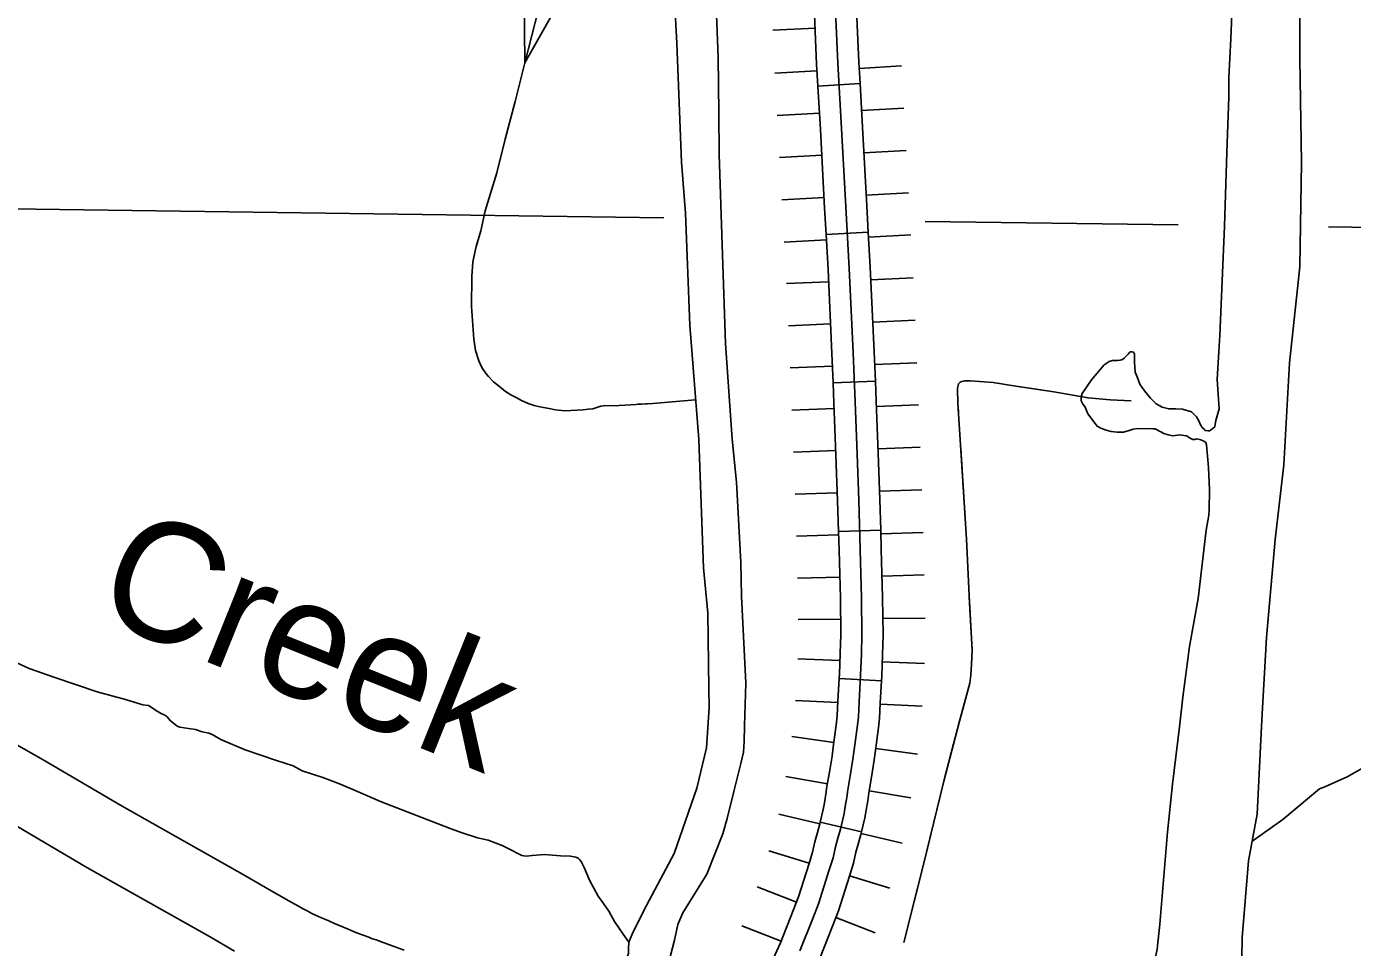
# Model space of a CAD drawing. Extents: x 1720274 to 1751788, y 372074 to 391887.
# Drawn here: x 1733458 to 1734202, y 377486 to 378002 of the extents above; entities that cross this region are included whole.
import ezdxf

# ---------------------------------------------------------------- set-up
doc = ezdxf.new("R2010")
doc.units = 0
for name, color, linetype in [('Level 10', 7, 'Continuous'), ('Level 29', 7, 'Continuous'), ('Level 32', 7, 'Continuous'), ('Level 35', 7, 'Continuous'), ('Level 43', 7, 'Continuous'), ('Level 5', 7, 'Continuous')]:
    doc.layers.add(name, color=color, linetype=linetype)

msp = doc.modelspace()

# ---------------------------------------------------------------- linework, layer by layer
at = {"layer": 'Level 10'}
for points in [[(1733669.86, 377484.38), (1733663.83, 377486.55), (1733656.71, 377489.16), (1733654.15, 377490.04), (1733651.63, 377490.92), (1733650.05, 377491.52), (1733643.72, 377493.89), (1733641.54, 377494.81), (1733638.53, 377496), (1733630.85, 377499.27), (1733627.61, 377500.72), (1733623.53, 377502.46), (1733620.18, 377503.98), (1733618.11, 377504.93), (1733615.47, 377506.35), (1733613.31, 377507.44), (1733611.56, 377508.38), (1733609.29, 377509.75), (1733606.23, 377511.47), (1733602.56, 377513.46), (1733594.36, 377518.05), (1733580.56, 377526.14), (1733511.77, 377564.94), (1733467.5, 377590.98), (1733379.4, 377640.98)], [(1733447.74, 377556.77), (1733492.06, 377530.71), (1733560.86, 377491.9), (1733574.73, 377483.77)]]:
    msp.add_lwpolyline(points, dxfattribs=at)
at = {"layer": 'Level 29'}
for p, q in [((1733900.26, 378000.93), (1733876.58, 377999.91)), ((1733901.35, 377977.09), (1733877.68, 377975.73)), ((1733948.67, 377979.81), (1733925.01, 377978.45)), ((1733902.71, 377953.43), (1733879.04, 377952.07)), ((1733902.71, 377953.43), (1733879.04, 377952.07)), ((1733950.03, 377956.15), (1733926.37, 377954.79)), ((1733950.03, 377956.15), (1733926.37, 377954.79)), ((1733904.02, 377929.8), (1733880.35, 377928.52)), ((1733951.35, 377932.37), (1733927.68, 377931.09)), ((1733905.3, 377906.14), (1733881.64, 377904.85)), ((1733952.63, 377908.71), (1733928.97, 377907.42)), ((1733953.96, 377885.13), (1733930.3, 377883.79)), ((1733953.96, 377885.13), (1733930.3, 377883.79)), ((1733906.63, 377882.45), (1733882.97, 377881.1)), ((1733906.63, 377882.45), (1733882.97, 377881.1)), ((1733955.25, 377861.09), (1733931.57, 377860)), ((1733907.9, 377858.91), (1733884.22, 377857.82)), ((1733908.99, 377835.23), (1733885.31, 377834.14)), ((1733956.34, 377837.41), (1733932.66, 377836.32)), ((1733910.03, 377811.63), (1733886.34, 377810.7)), ((1733910.03, 377811.63), (1733886.34, 377810.7)), ((1733957.39, 377813.5), (1733933.71, 377812.57)), ((1733957.39, 377813.5), (1733933.71, 377812.57)), ((1733910.96, 377787.95), (1733887.28, 377787.01)), ((1733958.32, 377789.83), (1733934.64, 377788.89)), ((1733959.26, 377766.15), (1733935.58, 377765.21)), ((1733911.9, 377764.27), (1733888.22, 377763.33)), ((1733960.14, 377742.35), (1733936.45, 377741.49)), ((1733960.14, 377742.35), (1733936.45, 377741.49)), ((1733912.77, 377740.62), (1733889.08, 377739.76)), ((1733912.77, 377740.62), (1733889.08, 377739.76)), ((1733913.48, 377717.02), (1733889.79, 377716.34)), ((1733960.86, 377718.39), (1733937.17, 377717.7)), ((1733914.13, 377693.36), (1733890.44, 377692.72)), ((1733961.52, 377694.62), (1733937.83, 377693.99)), ((1733914.57, 377669.85), (1733890.88, 377669.6)), ((1733914.57, 377669.85), (1733890.88, 377669.6)), ((1733961.97, 377670.35), (1733938.27, 377670.1)), ((1733961.97, 377670.35), (1733938.27, 377670.1)), ((1733914.24, 377646.72), (1733890.56, 377647.59)), ((1733961.61, 377644.98), (1733937.92, 377645.85)), ((1733913.05, 377623.13), (1733889.38, 377624.16)), ((1733960.41, 377621.07), (1733936.73, 377622.1)), ((1733910.79, 377600.7), (1733887.32, 377603.98)), ((1733910.79, 377600.7), (1733887.32, 377603.98)), ((1733957.74, 377594.13), (1733934.26, 377597.42)), ((1733957.74, 377594.13), (1733934.26, 377597.42)), ((1733907.25, 377577.61), (1733883.88, 377581.56)), ((1733953.98, 377569.7), (1733930.61, 377573.66)), ((1733903, 377555.07), (1733879.93, 377560.5)), ((1733949.14, 377544.23), (1733926.07, 377549.65)), ((1733896.99, 377533), (1733874.34, 377539.98)), ((1733896.99, 377533), (1733874.34, 377539.98)), ((1733889.9, 377511.28), (1733867.81, 377519.88)), ((1733942.28, 377519.03), (1733919.64, 377526.02)), ((1733942.28, 377519.03), (1733919.64, 377526.02)), ((1733881.22, 377489.31), (1733859.19, 377498.04)), ((1733934.07, 377494.1), (1733911.99, 377502.69))]:
    msp.add_line(p, q, dxfattribs=at)
msp.add_lwpolyline([(1733891.81, 377483.85), (1733899.05, 377502.13), (1733902.24, 377510.32), (1733908.26, 377529.33), (1733910.36, 377536.15), (1733911.66, 377542.17), (1733913.04, 377547.02), (1733914.49, 377552.17), (1733916.52, 377560.81), (1733917.17, 377564.79), (1733918.11, 377569.94), (1733918.69, 377574.22), (1733920.21, 377583.22), (1733921.52, 377591.27), (1733922.17, 377596.49), (1733924.13, 377610.49), (1733924.56, 377614.99), (1733924.92, 377623.33), (1733925.79, 377638.41), (1733926.23, 377650.24), (1733926.52, 377661.11), (1733926.3, 377681.71), (1733925.58, 377708.77), (1733924.78, 377736.47), (1733923.84, 377762.29), (1733922.68, 377791.52), (1733921.59, 377819.16), (1733919.42, 377866.37), (1733917.46, 377900.83), (1733915.07, 377944.85), (1733912.97, 377981.41), (1733911.16, 378023.26)], dxfattribs=at)
at = {"layer": 'Level 32'}
for p, q in [((1733925.5, 377969.93), (1733901.83, 377968.57)), ((1733930.13, 377886.63), (1733906.47, 377885.28)), ((1733934.08, 377803.09), (1733910.4, 377802.16)), ((1733937.12, 377719.6), (1733913.43, 377718.92)), ((1733937.48, 377635.18), (1733913.82, 377636.55)), ((1733926.28, 377550.57), (1733903.21, 377556))]:
    msp.add_line(p, q, dxfattribs=at)
for points in [[(1733901.84, 377968.57), (1733901.13, 377980.81), (1733899.32, 378022.66), (1733897.62, 378051.88)], [(1733925.5, 377969.93), (1733924.8, 377982), (1733922.99, 378023.86), (1733921.28, 378053.26)], [(1733891.81, 377483.85), (1733899.05, 377502.13), (1733902.24, 377510.32), (1733908.26, 377529.33), (1733910.36, 377536.15), (1733911.66, 377542.17), (1733913.04, 377547.02), (1733914.49, 377552.17), (1733916.52, 377560.81), (1733917.17, 377564.79), (1733918.11, 377569.94), (1733918.69, 377574.22), (1733920.21, 377583.22), (1733921.52, 377591.27), (1733922.17, 377596.49), (1733924.13, 377610.49), (1733924.56, 377614.99), (1733924.92, 377623.33), (1733925.79, 377638.41), (1733926.23, 377650.24), (1733926.52, 377661.11), (1733926.3, 377681.71), (1733925.58, 377708.77), (1733924.78, 377736.47), (1733923.84, 377762.29), (1733922.68, 377791.52), (1733921.59, 377819.16), (1733919.42, 377866.37), (1733917.46, 377900.83), (1733915.07, 377944.85), (1733912.97, 377981.41), (1733911.16, 378023.26)], [(1733906.47, 377885.28), (1733905.63, 377900.17), (1733903.24, 377944.19), (1733901.84, 377968.57)], [(1733930.13, 377886.63), (1733929.29, 377901.48), (1733926.9, 377945.51), (1733925.5, 377969.93)], [(1733910.4, 377802.16), (1733909.75, 377818.65), (1733907.58, 377865.77), (1733906.47, 377885.28)], [(1733934.08, 377803.09), (1733933.43, 377819.66), (1733931.25, 377866.98), (1733930.13, 377886.63)], [(1733913.43, 377718.92), (1733912.93, 377736.09), (1733911.99, 377761.84), (1733910.84, 377791.06), (1733910.4, 377802.16)], [(1733937.12, 377719.6), (1733936.62, 377736.86), (1733935.68, 377762.75), (1733934.52, 377791.99), (1733934.08, 377803.09)], [(1733913.82, 377636.55), (1733913.95, 377638.97), (1733914.38, 377650.61), (1733914.67, 377661.21), (1733914.45, 377681.49), (1733913.73, 377708.44), (1733913.43, 377718.92)], [(1733937.48, 377635.18), (1733937.63, 377637.85), (1733938.07, 377649.86), (1733938.37, 377661.02), (1733938.15, 377681.93), (1733937.42, 377709.1), (1733937.12, 377719.6)], [(1733903.21, 377556), (1733904.89, 377563.12), (1733905.49, 377566.82), (1733906.41, 377571.81), (1733906.97, 377576.01), (1733908.52, 377585.15), (1733909.78, 377592.95), (1733910.42, 377598.04), (1733912.35, 377611.88), (1733912.74, 377615.81), (1733913.09, 377623.92), (1733913.82, 377636.55)], [(1733926.28, 377550.57), (1733928.15, 377558.49), (1733928.85, 377562.77), (1733929.82, 377568.08), (1733930.41, 377572.44), (1733931.9, 377581.28), (1733933.25, 377589.59), (1733933.92, 377594.94), (1733935.9, 377609.1), (1733936.39, 377614.16), (1733936.76, 377622.73), (1733937.48, 377635.18)], [(1733876.81, 377479.42), (1733880.89, 377488.47), (1733888.02, 377506.46), (1733891.06, 377514.26), (1733896.95, 377532.86), (1733898.88, 377539.15), (1733900.16, 377545.04), (1733901.63, 377550.25), (1733903.01, 377555.14), (1733903.21, 377556)], [(1733898.42, 377469.68), (1733902.72, 377479.23), (1733910.08, 377497.8), (1733913.42, 377506.38), (1733919.57, 377525.79), (1733921.83, 377533.14), (1733923.16, 377539.29), (1733924.44, 377543.8), (1733925.96, 377549.21), (1733926.28, 377550.57)]]:
    msp.add_lwpolyline(points, dxfattribs=at)
at = {"layer": 'Level 35'}
for points in [[(1733775.28, 377448.24), (1733776.2, 377449.06), (1733785.25, 377457.22), (1733789.78, 377464.92), (1733792.72, 377474.89), (1733795.66, 377482.36), (1733795.66, 377485.31), (1733795.89, 377488.71), (1733797.7, 377493.24), (1733804.26, 377506.6), (1733821.23, 377538.54), (1733833.91, 377575.02), (1733839.34, 377597.67), (1733840.92, 377620.32), (1733840.7, 377630.74), (1733840.24, 377673.11), (1733837.76, 377698.48), (1733835.04, 377770.52), (1733830.06, 377834.63), (1733827.57, 377897.38), (1733825.31, 377925.92), (1733822.82, 377992.52), (1733819.65, 378052.33)], [(1734134.57, 378022.7), (1734133.45, 377995.01), (1734132.32, 377973.37), (1734132.18, 377962.41)], [(1733844.86, 378013.33), (1733845.91, 377984.71), (1733846.25, 377953.47), (1733846.6, 377930.43), (1733848.35, 377873.89), (1733850.09, 377824.33), (1733853.75, 377770.75), (1733856.19, 377746.49), (1733858.63, 377701.64), (1733858.98, 377682.62), (1733861.42, 377633.92), (1733860.73, 377610.02), (1733860.55, 377601.29), (1733860.2, 377595.36), (1733858.63, 377588.9), (1733854.97, 377574.06), (1733850.96, 377558.01), (1733848.52, 377549.46), (1733839.63, 377526.94), (1733826.2, 377505.3), (1733823.41, 377498.67), (1733821.5, 377489.95), (1733818.01, 377476.33)], [(1734118.9, 377330.2), (1734119.27, 377331.17), (1734122.37, 377343.6), (1734124.15, 377357.8), (1734130.35, 377373.33), (1734130.35, 377385.31), (1734131.68, 377398.62), (1734130.35, 377415.48), (1734133.9, 377429.23), (1734136.56, 377438.55), (1734139.22, 377457.19), (1734139.66, 377491.35), (1734143.21, 377534.39), (1734148.08, 377560.57), (1734150.74, 377613.37), (1734153.4, 377659.52), (1734158.28, 377714.54), (1734163.15, 377756.25), (1734166.26, 377813.49), (1734172.02, 377867.18), (1734172.91, 377925.75), (1734172.02, 377983.87), (1734172.02, 378013.16)], [(1734132.18, 377962.41), (1734131.05, 377931.29), (1734129.8, 377890.06), (1734127.29, 377828.73)], [(1734124.56, 377779.06), (1734125.03, 377781.07), (1734126.84, 377787.71), (1734125.78, 377804.15), (1734126.69, 377819.83), (1734127.29, 377828.73)], [(1734119.32, 377768.84), (1734118.26, 377769.62), (1734116.61, 377770.39), (1734114.38, 377770.78), (1734113.22, 377770.58), (1734112.06, 377770.58), (1734110.61, 377771.17), (1734109.64, 377771.75), (1734108.57, 377772.52), (1734107.12, 377772.72), (1734104.7, 377773.01), (1734100.82, 377772.62), (1734098.21, 377773.01), (1734095.88, 377773.78), (1734094.04, 377774.85), (1734091.04, 377776.5), (1734089.59, 377776.5), (1734080.97, 377776.6), (1734078.64, 377776.21), (1734076.32, 377775.53), (1734073.12, 377774.66), (1734069.73, 377774.66), (1734066.34, 377775.04), (1734063.54, 377775.63), (1734060.53, 377776.79), (1734058.4, 377777.95), (1734057.24, 377779.41), (1734053.17, 377784.84), (1734051.72, 377788.62), (1734050.17, 377790.75), (1734049.4, 377792.2), (1734049.49, 377794.24), (1734050.07, 377796.28), (1734055.3, 377803.93), (1734062.37, 377812.37), (1734065.18, 377814.21), (1734067.02, 377814.79), (1734069.93, 377814.79), (1734071.19, 377814.89), (1734072.35, 377815.18), (1734073.51, 377816.15), (1734074.96, 377817.31), (1734075.84, 377818.28), (1734076.51, 377819.15), (1734077.1, 377819.54), (1734077.87, 377819.64), (1734078.84, 377819.44), (1734079.03, 377819.06), (1734079.32, 377818.28), (1734079.42, 377813.82), (1734079.81, 377808.2), (1734080.87, 377805.68), (1734082.42, 377801.51), (1734084.94, 377797.83), (1734088.43, 377793.66), (1734091.53, 377790.46), (1734094.82, 377788.62), (1734098.6, 377787.65), (1734102.47, 377787.74), (1734106.25, 377787.45), (1734111.28, 377786), (1734114.19, 377783.28), (1734115.45, 377780.96), (1734116.42, 377778.73), (1734117.38, 377777.27), (1734118.35, 377776.21), (1734119.03, 377775.53), (1734120.58, 377775.43), (1734121.36, 377775.43), (1734122.52, 377776.01), (1734123.39, 377776.79), (1734124.36, 377777.66), (1734124.56, 377779.06)], [(1734090.38, 377471.93), (1734090.38, 377476.45), (1734091.28, 377481.28), (1734092.04, 377484.9), (1734093.54, 377498.92), (1734095.35, 377521.39), (1734097.91, 377550.5), (1734100.62, 377577.34), (1734104.54, 377609.46), (1734106.5, 377626.05), (1734110.27, 377654.55), (1734115.09, 377681.39), (1734119.46, 377719.7), (1734121.11, 377728.14), (1734121.26, 377731.16), (1734121.42, 377742.32), (1734120.81, 377754.83), (1734119.76, 377767.5), (1734119.32, 377768.84)], [(1733795.89, 377488.71), (1733792.64, 377493.29), (1733787.78, 377500.4), (1733784.72, 377506.08), (1733781.75, 377510.49), (1733778.6, 377514.64), (1733773.83, 377523.46), (1733770.86, 377530.58), (1733769.15, 377533.91), (1733768.25, 377535.18), (1733767.53, 377535.9), (1733766.09, 377536.44), (1733763.12, 377537.07), (1733757.63, 377537.25), (1733748.54, 377537.88), (1733741.7, 377537.43), (1733738.46, 377537.07), (1733737.02, 377537.16), (1733735.94, 377537.43), (1733733.6, 377538.42), (1733730.09, 377540.4), (1733724.87, 377542.92), (1733716.95, 377545.99), (1733711.1, 377547.25), (1733702.46, 377550.13), (1733695.8, 377552.56), (1733685.63, 377556.44), (1733669.25, 377562.74), (1733656.74, 377567.7), (1733643.78, 377573.19), (1733633.61, 377577.52), (1733624.34, 377581.03), (1733612.64, 377584.81), (1733607.6, 377587.61), (1733598.42, 377590.67), (1733580.78, 377596.52), (1733567.55, 377602.2), (1733561.97, 377605.35), (1733560.35, 377605.89), (1733556.75, 377606.7), (1733552.97, 377607.97), (1733548.92, 377608.51), (1733544.06, 377609.23), (1733542.62, 377609.86), (1733541.54, 377610.76), (1733538.93, 377612.74), (1733536.86, 377615.17), (1733535.78, 377616.07), (1733533.35, 377617.06), (1733531.46, 377618.33), (1733526.51, 377621.39), (1733523.36, 377621.84), (1733518.5, 377623.28), (1733513.64, 377624.81), (1733497.8, 377629.05), (1733474.04, 377637.15), (1733459.73, 377642.2), (1733435.25, 377653.37)], [(1734145.21, 377545.17), (1734162.49, 377557.47), (1734177.47, 377569.97), (1734183.11, 377574.78), (1734186.17, 377575.8), (1734198.56, 377581.54), (1734211.14, 377588.57)]]:
    msp.add_lwpolyline(points, dxfattribs=at)
at = {"layer": 'Level 43'}
for q in [(1733737.08, 378035.85), (1733764.27, 378028.87)]:
    msp.add_line((1733737.65, 377981.63), q, dxfattribs=at)
for points in [[(1733751.58, 378042.47), (1733751.27, 378037.09), (1733751.27, 378034.76), (1733749.17, 378026.55), (1733745.51, 378012.24), (1733737.65, 377981.63)], [(1733745.51, 378012.24), (1733737.42, 377980.74), (1733732.1, 377959.99), (1733726.56, 377938.81), (1733721.79, 377919.95), (1733715.36, 377898.54), (1733712.92, 377887.33), (1733710.37, 377878.57), (1733708.49, 377870.14), (1733707.83, 377861.82), (1733707.71, 377844.96), (1733709.04, 377826.76), (1733709.38, 377824.21), (1733709.93, 377820.44), (1733711.7, 377814.56), (1733713.48, 377810.9), (1733715.92, 377807.35), (1733717.14, 377805.8), (1733720.02, 377802.8), (1733724.56, 377799.25), (1733726.67, 377797.37), (1733729.66, 377795.48), (1733732.76, 377794.04), (1733735.64, 377792.26), (1733739.41, 377790.6), (1733742.74, 377789.6), (1733746.06, 377788.83), (1733751.16, 377787.83), (1733754.82, 377787.05), (1733759.92, 377786.5), (1733770.22, 377787.16), (1733773.1, 377787.49), (1733775.65, 377787.72), (1733778.54, 377788.6), (1733780.09, 377789.16), (1733781.75, 377789.38), (1733790.39, 377789.6), (1733809.35, 377790.71), (1733833.28, 377792.71)], [(1733732.47, 377961.43), (1733732.1, 377959.99), (1733726.56, 377938.81), (1733724.62, 377931.14)], [(1733724.62, 377931.14), (1733721.79, 377919.95), (1733716.12, 377901.05)], [(1733711.03, 377880.83), (1733710.37, 377878.57), (1733708.49, 377870.14), (1733707.83, 377861.82), (1733707.71, 377844.96), (1733709.04, 377826.76), (1733709.38, 377824.21), (1733709.93, 377820.44), (1733710.43, 377818.78)], [(1733721.55, 377801.6), (1733724.56, 377799.25), (1733726.67, 377797.37), (1733729.66, 377795.48), (1733732.76, 377794.04), (1733735.64, 377792.26), (1733739.41, 377790.6), (1733742.74, 377789.6), (1733746.06, 377788.83), (1733751.16, 377787.83), (1733754.82, 377787.05), (1733759.92, 377786.5), (1733770.22, 377787.16), (1733773.1, 377787.49), (1733775.65, 377787.72), (1733778.54, 377788.6), (1733780.09, 377789.16), (1733780.15, 377789.17)], [(1733950.13, 377488.69), (1733961.41, 377533.87), (1733972.46, 377579.05), (1733981.34, 377612.7), (1733987.1, 377633.85), (1733987.58, 377638.41), (1733988.06, 377644.66), (1733988.3, 377652.35), (1733986.62, 377683.11), (1733985.18, 377714.59), (1733981.46, 377773.35), (1733980.38, 377790.66), (1733980.14, 377799.07), (1733980.74, 377801.59), (1733981.58, 377802.55), (1733982.54, 377803.03), (1733983.98, 377803.27), (1733987.22, 377803.27), (1733995.03, 377802.72), (1734000.06, 377802.49), (1734012.87, 377800.43), (1734034.13, 377797.22), (1734053.33, 377793.79), (1734065.68, 377792.65), (1734077.42, 377792.2)], [(1733980.66, 377786.19), (1733980.38, 377790.66), (1733980.14, 377799.07), (1733980.74, 377801.59), (1733981.58, 377802.55), (1733982.54, 377803.03), (1733983.98, 377803.27), (1733987.22, 377803.27), (1733995.03, 377802.72), (1734000.06, 377802.49), (1734012.87, 377800.43), (1734026.91, 377798.31)], [(1733800.97, 377790.22), (1733809.35, 377790.71), (1733833.28, 377792.71)], [(1733985.72, 377702.93), (1733985.18, 377714.59), (1733981.97, 377765.38)], [(1733983.36, 377620.12), (1733987.1, 377633.85), (1733987.58, 377638.41), (1733988.06, 377644.66), (1733988.3, 377652.35), (1733986.68, 377682.09)], [(1733962.74, 377539.29), (1733972.46, 377579.05), (1733977.98, 377599.97)], [(1733950.13, 377488.69), (1733957.71, 377519.05)]]:
    msp.add_lwpolyline(points, dxfattribs=at)
at = {"layer": 'Level 5'}
for points in [[(1733408.8, 377900.36), (1733815.44, 377894.75)], [(1733962, 377892.74), (1734103.92, 377890.78)], [(1734188.19, 377889.62), (1734253.86, 377888.72)]]:
    msp.add_lwpolyline(points, dxfattribs=at)

# ---------------------------------------------------------------- texts
at = {"layer": 'Level 35'}
msp.add_text('Creek', height=66.739, rotation=338.03871, dxfattribs=at).set_placement((1733494.21, 377672.12))

doc.saveas('drawing.dxf')
